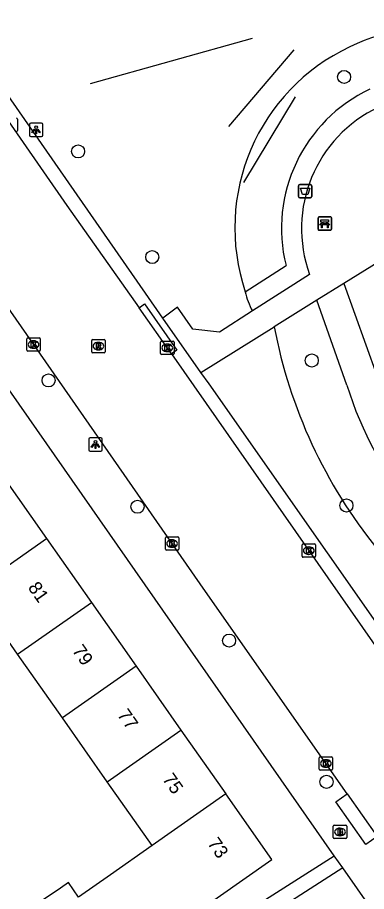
# Model space of a CAD drawing. Extents: x 159353 to 160616, y 385893 to 387321.
# Drawn here: x 159792.3 to 159818.4, y 386328 to 386393.4 of the extents above; entities that cross this region are included whole.
import ezdxf

# ---------------------------------------------------------------- set-up
doc = ezdxf.new("R2010")
doc.units = 0
for name, color, linetype in [('IMGEO_Afvalbak', 7, 'Continuous'), ('IMGEO_Bank', 7, 'Continuous'), ('IMGEO_Boom', 7, 'Continuous'), ('IMGEO_Brandkraan', 7, 'Continuous'), ('IMGEO_Groenvoorziening', 7, 'Continuous'), ('IMGEO_Hek', 7, 'Continuous'), ('IMGEO_Kolk', 7, 'Continuous'), ('IMGEO_Lichtpunt', 7, 'Continuous'), ('IMGEO_Pand', 7, 'Continuous'), ('IMGEO_Pand_nummerreeks', 7, 'Continuous'), ('IMGEO_Rijbaan_lokaal_gesloten', 7, 'Continuous'), ('IMGEO_Rioolput', 7, 'Continuous'), ('IMGEO_Voetpad_halfverhard', 7, 'Continuous'), ('IMGEO_Voetpad_open', 7, 'Continuous')]:
    doc.layers.add(name, color=color, linetype=linetype)

msp = doc.modelspace()

# ---------------------------------------------------------------- linework, layer by layer
at = {"layer": 'IMGEO_Afvalbak'}
for p, q in [((159813.268, 386379.992), (159813.268, 386380.792)), ((159813.268, 386380.792), (159813.268, 386379.992)), ((159813.368, 386380.892), (159814.158, 386380.892)), ((159814.158, 386380.892), (159813.368, 386380.892)), ((159814.258, 386380.792), (159814.258, 386379.992)), ((159814.258, 386379.992), (159814.258, 386380.792)), ((159814.158, 386379.892), (159813.368, 386379.892)), ((159813.368, 386379.892), (159814.158, 386379.892))]:
    msp.add_line(p, q, dxfattribs=at)
msp.add_lwpolyline([(159813.411, 386380.606), (159814.115, 386380.606), (159813.966, 386380.136), (159813.56, 386380.136), (159813.411, 386380.606)], dxfattribs=at)
for centre, start, end in [((159813.368, 386380.792), 90, 180), ((159813.368, 386380.792), 90, 180), ((159814.158, 386380.792), 0, 90), ((159814.158, 386380.792), 360, 90), ((159813.368, 386379.992), 180, 270), ((159813.368, 386379.992), 180, 270), ((159814.158, 386379.992), 270, 0), ((159814.158, 386379.992), 270, 0)]:
    msp.add_arc(centre, 0.1, start, end, dxfattribs=at)
at = {"layer": 'IMGEO_Bank'}
for p, q in [((159814.733, 386377.533), (159814.733, 386378.374)), ((159814.733, 386378.374), (159814.733, 386377.533)), ((159814.808, 386378.458), (159815.649, 386378.458)), ((159815.649, 386378.458), (159814.808, 386378.458)), ((159815.733, 386378.383), (159815.733, 386377.542)), ((159815.733, 386377.542), (159815.733, 386378.383)), ((159815.43, 386377.856), (159815.037, 386377.856)), ((159815.042, 386377.964), (159815.042, 386378.07)), ((159815.086, 386378.07), (159815.086, 386377.964)), ((159815.374, 386378.076), (159815.092, 386378.076)), ((159815.092, 386377.958), (159815.374, 386377.958)), ((159815.38, 386377.964), (159815.38, 386378.07)), ((159815.424, 386378.07), (159815.424, 386377.964)), ((159815.658, 386377.458), (159814.817, 386377.458)), ((159814.817, 386377.458), (159815.658, 386377.458))]:
    msp.add_line(p, q, dxfattribs=at)
for points in [[(159815.036, 386378.076), (159814.95, 386378.076), (159814.95, 386378.237), (159815.513, 386378.237), (159815.513, 386378.076), (159815.43, 386378.076)], [(159814.98, 386377.856), (159814.838, 386377.856), (159814.95, 386377.958), (159815.036, 386377.958)], [(159815.03, 386377.849), (159815.03, 386377.642), (159814.987, 386377.642), (159814.987, 386377.849)], [(159815.43, 386377.958), (159815.513, 386377.958), (159815.625, 386377.856), (159815.486, 386377.856)], [(159815.48, 386377.849), (159815.48, 386377.642), (159815.436, 386377.642), (159815.436, 386377.849)]]:
    msp.add_lwpolyline(points, dxfattribs=at)
for centre, radius, start, end in [((159814.811, 386378.38), 0.0779, 92.4484, 184.28452), ((159814.811, 386378.38), 0.0779, 92.4484, 184.28452), ((159815.655, 386378.38), 0.0779, 2.4484, 94.28452), ((159815.655, 386378.38), 0.0779, 2.4484, 94.28452), ((159814.811, 386377.536), 0.0779, 182.4484, 274.28452), ((159814.811, 386377.536), 0.0779, 182.4484, 274.28452), ((159814.98, 386377.849), 0.00671, 2.89567, 87.10433), ((159815.037, 386377.849), 0.00671, 92.89567, 177.10433), ((159815.035, 386378.069), 0.00671, 2.89567, 87.10433), ((159815.035, 386377.965), 0.00671, 272.89567, 357.10433), ((159815.092, 386378.069), 0.00671, 92.89567, 177.10433), ((159815.092, 386377.965), 0.00671, 182.89567, 267.10433), ((159815.374, 386378.069), 0.00671, 2.89567, 87.10433), ((159815.374, 386377.965), 0.00671, 272.89567, 357.10433), ((159815.431, 386378.069), 0.00671, 92.89567, 177.10433), ((159815.431, 386377.965), 0.00671, 182.89567, 267.10433), ((159815.429, 386377.849), 0.00671, 2.89567, 87.10433), ((159815.486, 386377.849), 0.00671, 92.89567, 177.10433), ((159815.655, 386377.536), 0.0779, 272.4484, 4.28452), ((159815.655, 386377.536), 0.0779, 272.4484, 4.28452)]:
    msp.add_arc(centre, radius, start, end, dxfattribs=at)
at = {"layer": 'IMGEO_Boom'}
for centre in [(159816.679, 386388.931), (159796.793, 386383.358), (159802.34, 386375.456), (159814.261, 386367.711), (159794.587, 386366.224), (159801.235, 386356.769), (159816.855, 386356.859), (159808.084, 386346.755), (159815.362, 386336.18)]:
    msp.add_circle(centre, 0.489, dxfattribs=at)
at = {"layer": 'IMGEO_Brandkraan'}
for p, q in [((159815.874, 386332.006), (159815.874, 386332.858)), ((159815.949, 386332.932), (159816.801, 386332.932)), ((159816.362, 386332.712), (159816.387, 386332.712)), ((159816.875, 386332.858), (159816.875, 386332.006)), ((159816.801, 386331.932), (159815.949, 386331.932)), ((159816.385, 386332.152), (159816.36, 386332.152))]:
    msp.add_line(p, q, dxfattribs=at)
for points in [[(159815.874, 386332.006), (159815.874, 386332.858)], [(159815.949, 386332.932), (159816.801, 386332.932)], [(159816.222, 386332.632), (159816.222, 386332.232), (159816.435, 386332.232)], [(159816.453, 386332.632), (159816.222, 386332.632)], [(159816.401, 386332.551), (159816.347, 386332.551), (159816.347, 386332.475)], [(159816.347, 386332.475), (159816.4, 386332.475)], [(159816.409, 386332.399), (159816.347, 386332.399), (159816.347, 386332.318)], [(159816.875, 386332.858), (159816.875, 386332.006)], [(159816.801, 386331.932), (159815.949, 386331.932)], [(159816.347, 386332.318), (159816.409, 386332.318)]]:
    msp.add_lwpolyline(points, dxfattribs=at)
for centre, radius, start, end in [((159815.951, 386332.856), 0.0765, 91.55205, 178.44795), ((159815.951, 386332.856), 0.0765, 91.55205, 178.44795), ((159816.402, 386332.513), 0.0379, 267.82845, 90.93552), ((159816.41, 386332.358), 0.0404, 269.87594, 90.50774), ((159816.457, 386332.487), 0.145, 59.4692, 91.53667), ((159816.482, 386332.534), 0.0922, 285.51372, 58.15012), ((159816.487, 386332.342), 0.105, 301.31148, 78.98903), ((159816.799, 386332.856), 0.0765, 1.55205, 88.44795), ((159816.799, 386332.856), 0.0765, 1.55205, 88.44795), ((159815.951, 386332.008), 0.0765, 181.55205, 268.44795), ((159815.951, 386332.008), 0.0765, 181.55205, 268.44795), ((159816.441, 386332.483), 0.251, 268.66757, 293.53466), ((159816.799, 386332.008), 0.0765, 271.55205, 358.44795), ((159816.799, 386332.008), 0.0765, 271.55205, 358.44795)]:
    msp.add_arc(centre, radius, start, end, dxfattribs=at)
for centre, major_axis, ratio, start_param, end_param in [((159816.361, 386332.432), (-0.387, 0.002), 0.722429, 4.712389, 7.853982), ((159816.386, 386332.432), (-0.39, 0.002), 0.717154, 1.570796, 4.712389)]:
    msp.add_ellipse(centre, major_axis=major_axis, ratio=ratio, start_param=start_param, end_param=end_param, dxfattribs=at)
at = {"layer": 'IMGEO_Groenvoorziening'}
msp.add_lwpolyline([(159809.293, 386372.861), (159812.337, 386374.812)], dxfattribs=at)
for centre, radius, start, end in [((159823.453, 386377.898), 14.724, 44.08399, 115.52748), ((159823.492, 386377.634), 14.98, 115.22527, 198.57922), ((159823.545, 386377.585), 11.546, 115.32475, 193.89715), ((159814.824, 386374.067), 5.661, 192.29823, 207.89736), ((159848.496, 386377.296), 37.709, 190.80072, 218.86816)]:
    msp.add_arc(centre, radius, start, end, dxfattribs=at)
at = {"layer": 'IMGEO_Hek'}
for points in [[(159809.818, 386391.813), (159797.688, 386388.424)], [(159812.912, 386390.97), (159808.028, 386385.228)], [(159813.034, 386387.45), (159809.154, 386381.022)]]:
    msp.add_lwpolyline(points, dxfattribs=at)
at = {"layer": 'IMGEO_Kolk'}
for p, q in [((159792.265, 386385.779), (159792.265, 386384.927)), ((159792.97, 386368.478), (159792.97, 386369.33)), ((159793.045, 386369.404), (159793.897, 386369.404)), ((159793.458, 386369.184), (159793.483, 386369.184)), ((159793.971, 386369.33), (159793.971, 386368.478)), ((159802.964, 386368.231), (159802.964, 386369.083)), ((159803.039, 386369.157), (159803.891, 386369.157)), ((159803.965, 386369.083), (159803.965, 386368.231)), ((159793.897, 386368.404), (159793.045, 386368.404)), ((159793.481, 386368.624), (159793.456, 386368.624)), ((159803.475, 386368.377), (159803.45, 386368.377)), ((159803.452, 386368.937), (159803.477, 386368.937)), ((159803.891, 386368.157), (159803.039, 386368.157)), ((159803.323, 386353.585), (159803.323, 386354.437)), ((159803.398, 386354.511), (159804.25, 386354.511)), ((159803.811, 386354.291), (159803.836, 386354.291)), ((159804.324, 386354.437), (159804.324, 386353.585)), ((159813.618, 386353.984), (159814.47, 386353.984)), ((159804.25, 386353.511), (159803.398, 386353.511)), ((159803.834, 386353.731), (159803.809, 386353.731)), ((159813.543, 386353.058), (159813.543, 386353.91)), ((159814.031, 386353.764), (159814.056, 386353.764)), ((159814.544, 386353.91), (159814.544, 386353.058)), ((159814.47, 386352.984), (159813.618, 386352.984)), ((159814.054, 386353.204), (159814.029, 386353.204)), ((159814.821, 386337.125), (159814.821, 386337.977)), ((159814.896, 386338.051), (159815.748, 386338.051)), ((159815.309, 386337.831), (159815.334, 386337.831)), ((159815.822, 386337.977), (159815.822, 386337.125)), ((159815.748, 386337.051), (159814.896, 386337.051)), ((159815.332, 386337.271), (159815.307, 386337.271))]:
    msp.add_line(p, q, dxfattribs=at)
for points in [[(159792.265, 386385.779), (159792.265, 386384.927)], [(159792.97, 386368.478), (159792.97, 386369.33)], [(159793.045, 386369.404), (159793.897, 386369.404)], [(159793.291, 386369.104), (159793.414, 386369.104), (159793.414, 386368.953), (159793.544, 386369.104), (159793.708, 386369.104), (159793.562, 386368.953), (159793.715, 386368.704), (159793.563, 386368.704), (159793.478, 386368.868), (159793.414, 386368.801), (159793.414, 386368.704), (159793.291, 386368.704), (159793.291, 386369.104)], [(159793.971, 386369.33), (159793.971, 386368.478)], [(159802.964, 386368.231), (159802.964, 386369.083)], [(159803.039, 386369.157), (159803.891, 386369.157)], [(159803.965, 386369.083), (159803.965, 386368.231)], [(159793.897, 386368.404), (159793.045, 386368.404)], [(159803.285, 386368.857), (159803.408, 386368.857), (159803.408, 386368.706), (159803.538, 386368.857), (159803.702, 386368.857), (159803.556, 386368.706), (159803.709, 386368.457), (159803.557, 386368.457), (159803.472, 386368.621), (159803.408, 386368.554), (159803.408, 386368.457), (159803.285, 386368.457), (159803.285, 386368.857)], [(159803.891, 386368.157), (159803.039, 386368.157)], [(159803.323, 386353.585), (159803.323, 386354.437)], [(159803.398, 386354.511), (159804.25, 386354.511)], [(159803.644, 386354.211), (159803.767, 386354.211), (159803.767, 386354.06), (159803.897, 386354.211), (159804.061, 386354.211), (159803.915, 386354.06), (159804.068, 386353.811), (159803.916, 386353.811), (159803.831, 386353.975), (159803.767, 386353.908), (159803.767, 386353.811), (159803.644, 386353.811), (159803.644, 386354.211)], [(159804.324, 386354.437), (159804.324, 386353.585)], [(159813.618, 386353.984), (159814.47, 386353.984)], [(159804.25, 386353.511), (159803.398, 386353.511)], [(159813.543, 386353.058), (159813.543, 386353.91)], [(159813.864, 386353.684), (159813.987, 386353.684), (159813.987, 386353.533), (159814.117, 386353.684), (159814.281, 386353.684), (159814.135, 386353.533), (159814.288, 386353.284), (159814.136, 386353.284), (159814.051, 386353.448), (159813.987, 386353.381), (159813.987, 386353.284), (159813.864, 386353.284), (159813.864, 386353.684)], [(159814.544, 386353.91), (159814.544, 386353.058)], [(159814.47, 386352.984), (159813.618, 386352.984)], [(159814.821, 386337.125), (159814.821, 386337.977)], [(159814.896, 386338.051), (159815.748, 386338.051)], [(159815.142, 386337.751), (159815.265, 386337.751), (159815.265, 386337.6), (159815.395, 386337.751), (159815.559, 386337.751), (159815.413, 386337.6), (159815.566, 386337.351), (159815.414, 386337.351), (159815.329, 386337.515), (159815.265, 386337.448), (159815.265, 386337.351), (159815.142, 386337.351), (159815.142, 386337.751)], [(159815.822, 386337.977), (159815.822, 386337.125)], [(159815.748, 386337.051), (159814.896, 386337.051)]]:
    msp.add_lwpolyline(points, dxfattribs=at)
for centre, start, end in [((159792.189, 386385.777), 1.55205, 88.44795), ((159792.189, 386385.777), 1.55205, 88.44795), ((159792.189, 386384.929), 271.55205, 358.44795), ((159792.189, 386384.929), 271.55205, 358.44795), ((159793.047, 386369.328), 91.55205, 178.44795), ((159793.047, 386369.328), 91.55205, 178.44795), ((159793.895, 386369.328), 1.55205, 88.44795), ((159793.895, 386369.328), 1.55205, 88.44795), ((159803.041, 386369.081), 91.55205, 178.44795), ((159803.041, 386369.081), 91.55205, 178.44795), ((159803.889, 386369.081), 1.55205, 88.44795), ((159803.889, 386369.081), 1.55205, 88.44795), ((159793.047, 386368.48), 181.55205, 268.44795), ((159793.047, 386368.48), 181.55205, 268.44795), ((159793.895, 386368.48), 271.55205, 358.44795), ((159793.895, 386368.48), 271.55205, 358.44795), ((159803.041, 386368.233), 181.55205, 268.44795), ((159803.041, 386368.233), 181.55205, 268.44795), ((159803.889, 386368.233), 271.55205, 358.44795), ((159803.889, 386368.233), 271.55205, 358.44795), ((159803.4, 386354.435), 91.55205, 178.44795), ((159803.4, 386354.435), 91.55205, 178.44795), ((159804.248, 386354.435), 1.55205, 88.44795), ((159804.248, 386354.435), 1.55205, 88.44795), ((159813.62, 386353.908), 91.55205, 178.44795), ((159813.62, 386353.908), 91.55205, 178.44795), ((159814.468, 386353.908), 1.55205, 88.44795), ((159814.468, 386353.908), 1.55205, 88.44795), ((159803.4, 386353.587), 181.55205, 268.44795), ((159803.4, 386353.587), 181.55205, 268.44795), ((159804.248, 386353.587), 271.55205, 358.44795), ((159804.248, 386353.587), 271.55205, 358.44795), ((159813.62, 386353.06), 181.55205, 268.44795), ((159813.62, 386353.06), 181.55205, 268.44795), ((159814.468, 386353.06), 271.55205, 358.44795), ((159814.468, 386353.06), 271.55205, 358.44795), ((159814.898, 386337.975), 91.55205, 178.44795), ((159814.898, 386337.975), 91.55205, 178.44795), ((159815.746, 386337.975), 1.55205, 88.44795), ((159815.746, 386337.975), 1.55205, 88.44795), ((159814.898, 386337.127), 181.55205, 268.44795), ((159814.898, 386337.127), 181.55205, 268.44795), ((159815.746, 386337.127), 271.55205, 358.44795), ((159815.746, 386337.127), 271.55205, 358.44795)]:
    msp.add_arc(centre, 0.0765, start, end, dxfattribs=at)
for centre, major_axis, ratio, start_param, end_param in [((159793.457, 386368.904), (-0.387, 0.002), 0.722429, 4.712389, 7.853982), ((159793.482, 386368.904), (-0.39, 0.002), 0.717154, 1.570796, 4.712389), ((159803.451, 386368.657), (-0.387, 0.002), 0.722429, 4.712389, 7.853982), ((159803.476, 386368.657), (-0.39, 0.002), 0.717154, 1.570796, 4.712389), ((159803.81, 386354.011), (-0.387, 0.002), 0.722429, 4.712389, 7.853982), ((159803.835, 386354.011), (-0.39, 0.002), 0.717154, 1.570796, 4.712389), ((159814.03, 386353.484), (-0.387, 0.002), 0.722429, 4.712389, 7.853982), ((159814.055, 386353.484), (-0.39, 0.002), 0.717154, 1.570796, 4.712389), ((159815.308, 386337.551), (-0.387, 0.002), 0.722429, 4.712389, 7.853982), ((159815.333, 386337.551), (-0.39, 0.002), 0.717154, 1.570796, 4.712389)]:
    msp.add_ellipse(centre, major_axis=major_axis, ratio=ratio, start_param=start_param, end_param=end_param, dxfattribs=at)
at = {"layer": 'IMGEO_Lichtpunt'}
for p, q in [((159793.159, 386385.372), (159793.159, 386384.565)), ((159793.159, 386385.372), (159793.159, 386384.565)), ((159794.061, 386385.467), (159793.253, 386385.467)), ((159794.061, 386385.467), (159793.253, 386385.467)), ((159794.155, 386384.565), (159794.155, 386385.372)), ((159794.155, 386384.565), (159794.155, 386385.372)), ((159793.253, 386384.471), (159794.061, 386384.471)), ((159793.253, 386384.471), (159794.061, 386384.471)), ((159797.592, 386361.83), (159797.592, 386361.023)), ((159797.592, 386361.83), (159797.592, 386361.023)), ((159798.494, 386361.925), (159797.686, 386361.925)), ((159798.494, 386361.925), (159797.686, 386361.925)), ((159798.588, 386361.023), (159798.588, 386361.83)), ((159798.588, 386361.023), (159798.588, 386361.83)), ((159797.686, 386360.929), (159798.494, 386360.929)), ((159797.686, 386360.929), (159798.494, 386360.929))]:
    msp.add_line(p, q, dxfattribs=at)
for points in [[(159793.533, 386385.036), (159793.572, 386385.008), (159793.384, 386384.746), (159793.346, 386384.773), (159793.533, 386385.036)], [(159793.635, 386384.988), (159793.682, 386384.988), (159793.682, 386384.666), (159793.635, 386384.666), (159793.635, 386384.988)], [(159793.745, 386385.008), (159793.783, 386385.035), (159793.97, 386384.773), (159793.931, 386384.745), (159793.745, 386385.008)], [(159797.966, 386361.494), (159798.005, 386361.466), (159797.817, 386361.204), (159797.779, 386361.231), (159797.966, 386361.494)], [(159798.068, 386361.446), (159798.115, 386361.446), (159798.115, 386361.124), (159798.068, 386361.124), (159798.068, 386361.446)], [(159798.178, 386361.466), (159798.216, 386361.493), (159798.403, 386361.231), (159798.364, 386361.203), (159798.178, 386361.466)]]:
    msp.add_lwpolyline(points, dxfattribs=at)
for centre in [(159793.658, 386385.17), (159798.091, 386361.628)]:
    msp.add_circle(centre, 0.0994, dxfattribs=at)
for centre, start, end in [((159793.253, 386385.372), 90, 180), ((159793.253, 386385.372), 90, 180), ((159794.061, 386385.372), 0, 90), ((159794.061, 386385.372), 0, 90), ((159793.253, 386384.565), 180, 270), ((159793.253, 386384.565), 180, 270), ((159794.061, 386384.565), 270, 0), ((159794.061, 386384.565), 270, 360), ((159797.686, 386361.83), 90, 180), ((159797.686, 386361.83), 90, 180), ((159798.494, 386361.83), 0, 90), ((159798.494, 386361.83), 0, 90), ((159797.686, 386361.023), 180, 270), ((159797.686, 386361.023), 180, 270), ((159798.494, 386361.023), 270, 0), ((159798.494, 386361.023), 270, 360)]:
    msp.add_arc(centre, 0.0946, start, end, dxfattribs=at)
at = {"layer": 'IMGEO_Pand'}
for points in [[(159791.085, 386359.167), (159794.436, 386354.389)], [(159788.917, 386350.52), (159794.436, 386354.389)], [(159794.436, 386354.389), (159797.786, 386349.611)], [(159792.268, 386345.742), (159788.917, 386350.52)], [(159792.268, 386345.742), (159797.786, 386349.611)], [(159797.786, 386349.611), (159801.137, 386344.833)], [(159795.618, 386340.964), (159792.268, 386345.742)], [(159801.137, 386344.833), (159795.618, 386340.964)], [(159801.137, 386344.833), (159804.487, 386340.055)], [(159798.969, 386336.187), (159795.618, 386340.964)], [(159798.969, 386336.187), (159804.487, 386340.055)], [(159804.487, 386340.055), (159807.838, 386335.276)], [(159802.32, 386331.408), (159798.969, 386336.187)], [(159796.983, 386325.978), (159799.651, 386322.226), (159802.645, 386324.326), (159805.756, 386326.508), (159807.181, 386327.507), (159811.274, 386330.377), (159807.838, 386335.276)], [(159807.838, 386335.276), (159802.32, 386331.408)], [(159802.32, 386331.408), (159799.209, 386329.226), (159796.833, 386327.562)], [(159796.833, 386327.562), (159796.076, 386328.643), (159795.478, 386328.224), (159789.97, 386324.533), (159790.807, 386323.338)]]:
    msp.add_lwpolyline(points, dxfattribs=at)
at = {"layer": 'IMGEO_Rijbaan_lokaal_gesloten'}
for points in [[(159779.642, 386405.036), (159779.633, 386404.931), (159779.627, 386404.418), (159779.667, 386403.908), (159779.753, 386403.402), (159779.883, 386402.907), (159780.057, 386402.424), (159780.274, 386401.96), (159780.531, 386401.517), (159780.827, 386401.098), (159780.858, 386401.058), (159782.816, 386398.255), (159783.708, 386396.969), (159795.946, 386379.321), (159801.352, 386371.652)], [(159816.904, 386335.29), (159806.321, 386350.42), (159790.721, 386372.862)], [(159803.779, 386368.209), (159801.352, 386371.652)], [(159803.779, 386368.209), (159852.375, 386298.512)], [(159816.904, 386335.29), (159819.146, 386332.086)]]:
    msp.add_lwpolyline(points, dxfattribs=at)
at = {"layer": 'IMGEO_Rioolput'}
for p, q in [((159797.811, 386368.364), (159797.811, 386369.216)), ((159797.886, 386369.29), (159798.738, 386369.29)), ((159798.299, 386369.07), (159798.324, 386369.07)), ((159798.812, 386369.216), (159798.812, 386368.364)), ((159798.322, 386368.51), (159798.297, 386368.51)), ((159798.738, 386368.29), (159797.886, 386368.29))]:
    msp.add_line(p, q, dxfattribs=at)
for points in [[(159797.811, 386368.364), (159797.811, 386369.216)], [(159797.886, 386369.29), (159798.738, 386369.29)], [(159798.812, 386369.216), (159798.812, 386368.364)], [(159798.4, 386368.988), (159798.148, 386368.99), (159798.148, 386368.59)], [(159798.148, 386368.59), (159798.272, 386368.59), (159798.272, 386368.752), (159798.283, 386368.752)], [(159798.326, 386368.909), (159798.272, 386368.909), (159798.272, 386368.828)], [(159798.272, 386368.828), (159798.324, 386368.828)], [(159798.33, 386368.723), (159798.401, 386368.59), (159798.541, 386368.59), (159798.476, 386368.716)], [(159798.738, 386368.29), (159797.886, 386368.29)]]:
    msp.add_lwpolyline(points, dxfattribs=at)
for centre, radius, start, end in [((159797.888, 386369.214), 0.0765, 91.55205, 178.44795), ((159797.888, 386369.214), 0.0765, 91.55205, 178.44795), ((159798.736, 386369.214), 0.0765, 1.55205, 88.44795), ((159798.736, 386369.214), 0.0765, 1.55205, 88.44795), ((159797.888, 386368.366), 0.0765, 181.55205, 268.44795), ((159797.888, 386368.366), 0.0765, 181.55205, 268.44795), ((159798.282, 386368.699), 0.0533, 26.02933, 88.69889), ((159798.308, 386369.017), 0.19, 274.7715, 282.96867), ((159798.332, 386368.813), 0.0964, 77.00612, 93.18647), ((159798.346, 386368.87), 0.0378, 276.66336, 79.67722), ((159798.399, 386368.878), 0.109, 350.36119, 89.41601), ((159798.397, 386368.878), 0.112, 277.58423, 350.98172), ((159798.381, 386368.663), 0.108, 29.51342, 73.79051), ((159798.736, 386368.366), 0.0765, 271.55205, 358.44795), ((159798.736, 386368.366), 0.0765, 271.55205, 358.44795)]:
    msp.add_arc(centre, radius, start, end, dxfattribs=at)
for centre, major_axis, ratio, start_param, end_param in [((159798.298, 386368.79), (-0.387, 0.002), 0.722429, 4.712389, 7.853982), ((159798.323, 386368.79), (-0.39, 0.002), 0.717154, 1.570796, 4.712389)]:
    msp.add_ellipse(centre, major_axis=major_axis, ratio=ratio, start_param=start_param, end_param=end_param, dxfattribs=at)
at = {"layer": 'IMGEO_Voetpad_halfverhard'}
for points in [[(159816.668, 386373.48), (159819.122, 386366.584)], [(159816.887, 386365.859), (159814.645, 386372.219)]]:
    msp.add_lwpolyline(points, dxfattribs=at)
msp.add_arc((159842.691, 386373.836), 27.009, 197.17806, 220.26285, dxfattribs=at)
at = {"layer": 'IMGEO_Voetpad_open'}
for points in [[(159803.124, 386370.891), (159801.827, 386372.739), (159788.067, 386392.544)], [(159841.127, 386388.646), (159816.668, 386373.48)], [(159814.1, 386374.16), (159809.821, 386371.418)], [(159816.668, 386373.48), (159814.645, 386372.219)], [(159801.352, 386371.652), (159801.759, 386371.941), (159804.186, 386368.498), (159803.779, 386368.209)], [(159809.821, 386371.418), (159807.356, 386369.838), (159805.367, 386370.068), (159804.23, 386371.71), (159803.124, 386370.891)], [(159814.645, 386372.219), (159811.455, 386370.23)], [(159815.949, 386330.644), (159787.666, 386371.193), (159784.299, 386368.844)], [(159805.964, 386366.806), (159803.124, 386370.891)], [(159805.964, 386366.806), (159811.455, 386370.23)], [(159850.651, 386302.97), (159806.589, 386365.964), (159805.964, 386366.806)], [(159761.909, 386365.991), (159770.355, 386353.528), (159771.86, 386351.282), (159776.851, 386343.834), (159778.356, 386341.588), (159783.346, 386334.141), (159784.851, 386331.895), (159789.842, 386324.447), (159791.347, 386322.201), (159794.738, 386317.142), (159815.949, 386330.644)], [(159819.146, 386332.086), (159818.294, 386331.49), (159816.052, 386334.694), (159816.904, 386335.29)], [(159816.573, 386329.75), (159815.949, 386330.644)], [(159816.573, 386329.75), (159795.42, 386316.124), (159799.815, 386309.639)], [(159844.806, 386289.272), (159816.573, 386329.75)]]:
    msp.add_lwpolyline(points, dxfattribs=at)
msp.add_arc((159823.546, 386377.584), 10.048, 115.32617, 199.92554, dxfattribs=at)

# ---------------------------------------------------------------- texts
at = {"layer": 'IMGEO_Pand_nummerreeks'}
for s, rotation, p in [('81', 305.04007, (159793.005, 386350.716)), ('79', 305.04007, (159796.312, 386345.999)), ('77', 305.04007, (159799.684, 386341.191)), ('75', 305.04007, (159803.056, 386336.383)), ('73', 305.04189, (159806.428, 386331.574))]:
    msp.add_text(s, height=1, rotation=rotation, dxfattribs=at).set_placement(p)

doc.saveas('drawing.dxf')
